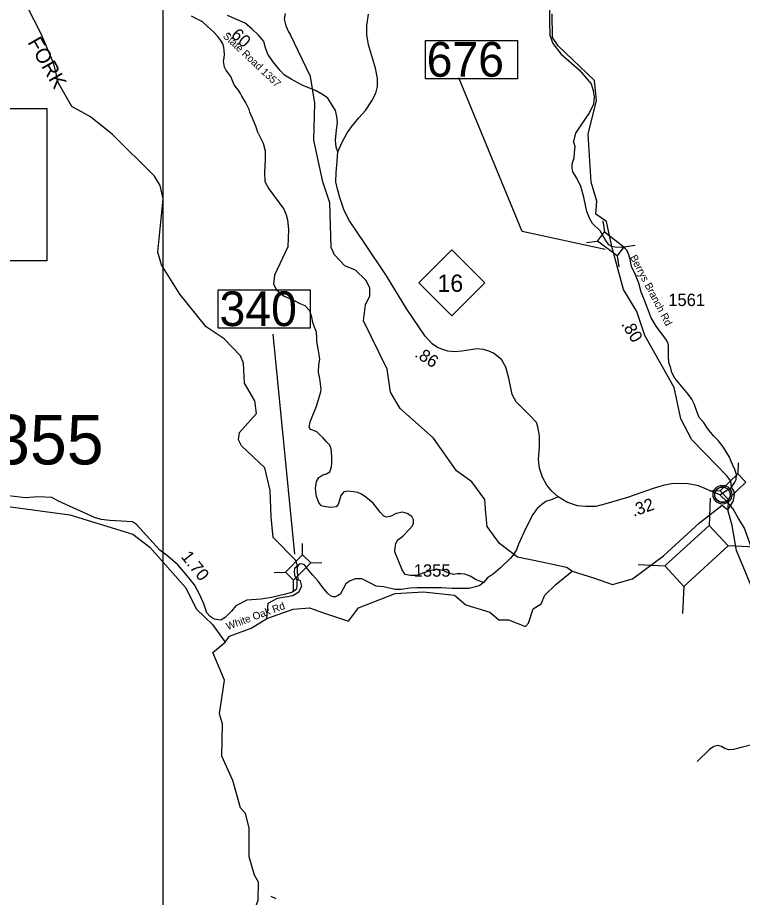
# Model space of a CAD drawing. Extents: x 1248089 to 1457196, y 820910 to 988753.
# Drawn here: x 1311556 to 1318874, y 917762 to 926642 of the extents above; entities that cross this region are included whole.
import ezdxf

# ---------------------------------------------------------------- set-up
doc = ezdxf.new("R2010")
doc.units = 0
for name, color, linetype in [('Exist Civil Demographics Community CELL', 7, 'Continuous'), ('Exist Hydrographic Creek Single Shore', 7, 'Continuous'), ('Exist Hydrographic Misc Water Feature', 7, 'Continuous'), ('Exist Road Non-System Type 51', 7, 'Continuous'), ('Exist Road Primary NC Attributed', 7, 'Continuous'), ('Exist Road Primary NC Shield CELL', 7, 'Continuous'), ('Exist Road Primary NC Shield Number Label', 7, 'Continuous'), ('Exist Road Secondary Structure Standard Bridge CELL', 7, 'Continuous'), ('Exist Road Secondary Structure Standard Bridge Number Label', 7, 'Continuous'), ('Exist Road Secondary Type 41 Attributed', 7, 'Continuous'), ('Exist Road Secondary Type 51 Attributed', 7, 'Continuous'), ('Exist Road Secondary Type 51 Label', 7, 'Continuous'), ('Map Preparation Inset Cut Line', 7, 'Continuous'), ('Prop CMT Slope Fill', 7, 'Continuous'), ('Prop GRAU CAT1 Cell', 7, 'Continuous'), ('Prop Lane Lines', 7, 'Continuous'), ('Scratch_Level_4', 7, 'Continuous')]:
    doc.layers.add(name, color=color, linetype=linetype)

msp = doc.modelspace()

# ---------------------------------------------------------------- linework, layer by layer
at = {"layer": 'Exist Civil Demographics Community CELL'}
msp.add_lwpolyline([(1318595.1, 921839.1), (1318596.1, 921844.6), (1318597.9, 921851.2), (1318600.8, 921858.4), (1318603.7, 921864.2), (1318607.1, 921869.9), (1318610.8, 921875), (1318614.8, 921879.4), (1318619.4, 921884), (1318624.9, 921888.6), (1318630.3, 921892.2), (1318635.2, 921895.1), (1318640.3, 921897.6), (1318645.7, 921899.9), (1318651.4, 921901.7), (1318655.7, 921902.8), (1318660.5, 921903.6), (1318664.7, 921904.3), (1318671, 921904.5), (1318675.5, 921904.4), (1318681.1, 921904.2), (1318686, 921903.5), (1318690.9, 921902.5), (1318695.9, 921901.1), (1318701.1, 921899.1), (1318707.8, 921896.2), (1318714, 921892.7), (1318719.1, 921889.2), (1318724.2, 921885.1), (1318727.6, 921882), (1318731.7, 921877.6), (1318735.5, 921872.9), (1318738.6, 921868.3), (1318741.8, 921863.3), (1318744.2, 921858.2), (1318746.2, 921853.2), (1318747.8, 921848.1), (1318749.1, 921843.6), (1318750.2, 921837.5), (1318750.8, 921832.8), (1318751.1, 921826.8), (1318750.9, 921821), (1318750.3, 921815.3), (1318749.4, 921809.8), (1318747.7, 921803.7), (1318745.8, 921797.8), (1318743.6, 921792.8), (1318740.4, 921786.8), (1318737.1, 921781.5), (1318733.7, 921776.8), (1318729.4, 921772), (1318724.1, 921767.1), (1318719.1, 921762.9), (1318714.1, 921759.5), (1318709.8, 921757), (1318703, 921753.8), (1318695.8, 921751), (1318689.9, 921749.6), (1318683.3, 921748.3), (1318678.9, 921747.8), (1318674.4, 921747.5), (1318668.8, 921747.5), (1318664.5, 921748), (1318658.9, 921748.7), (1318652.9, 921750), (1318648.4, 921751.3), (1318643.2, 921753.2), (1318638.6, 921755.2), (1318634.7, 921757.4), (1318627.9, 921761.5), (1318622.3, 921765.8), (1318617.4, 921770.2), (1318612.9, 921775.1), (1318609.7, 921779.1), (1318606.8, 921783.2), (1318602.7, 921790.3), (1318600.9, 921793.9), (1318599.2, 921797.9), (1318596.6, 921806.1), (1318595.1, 921813.1), (1318594.4, 921818.3), (1318594.1, 921824.6), (1318594, 921829.3), (1318594.6, 921835.8)], close=True, dxfattribs=at)
for centre, radius in [((1318672.7, 921826.6), 94.3), ((1318672.4, 921826.9), 76.7)]:
    msp.add_circle(centre, radius, dxfattribs=at)
at = {"layer": 'Exist Hydrographic Creek Single Shore'}
for points in [[(1314382.6, 921106.7), (1314364.7, 921163.8), (1314136.4, 921395.7), (1314117.5, 921604.1), (1314106.5, 921870.3), (1314053.5, 922097.8), (1313817.5, 922319.2), (1313785.5, 922379), (1313795.6, 922454.3), (1313966.5, 922647.8), (1313952.5, 922772.8), (1313848.5, 922952.2), (1313836.5, 923152.7), (1313805.5, 923228.9), (1313642.5, 923399.6), (1313461.5, 923521.4), (1313194.4, 923851.7), (1313009.5, 924147.6), (1312970.4, 924273.1), (1313024.5, 924813.7), (1312994.4, 924948.9), (1312938.4, 925042), (1312514.5, 925460.9), (1312293.5, 925639.2), (1312104.4, 925744.8), (1311967.4, 925980.7), (1311922.4, 926175.3), (1311795.4, 926476.6), (1311652.5, 926755.1)], [(1317555.8, 924332.2), (1317500.9, 924584.4), (1317393.1, 924658.8), (1317403.4, 924789.8), (1317347, 924982.3)], [(1318619.1, 922117.1), (1318363.6, 922379), (1318251.6, 922591.5), (1318183.7, 922908), (1317887.6, 923432.6), (1317809.7, 923677.1), (1317673.6, 923896.5), (1317555.8, 924332.2)], [(1318763.3, 921904.3), (1318756.6, 921964.7), (1318716.3, 922017.4), (1318619.1, 922117.1)], [(1318726.1, 921673.9), (1318782.3, 921758.6), (1318795.8, 921827), (1318792.4, 921859.4), (1318763.3, 921904.3)], [(1309846.4, 919882.9), (1309931.6, 919877.2), (1310271.9, 920167.1), (1310386.5, 920398.6), (1310465.4, 920571), (1310759.5, 921014.9), (1310829.5, 921161.2), (1311104.5, 921490.5), (1311341.5, 921659.8), (1311459.5, 921706.7), (1312083.5, 921625.2), (1312720.5, 921428.6), (1312892.5, 921297.1), (1313250.5, 920889.4), (1313361.6, 920670.5), (1313524.5, 920516.2), (1313652.4, 920338.1)], [(1317155.7, 921053.5), (1317369, 920986.3), (1317562.7, 920921.2), (1317763.6, 920976.2), (1318077.7, 921209.5), (1318439.7, 921543.8), (1318668.9, 921721.7), (1318726.1, 921673.9)], [(1319318.6, 920048.8), (1318813, 921262.7), (1318769.6, 921515.8), (1318726.1, 921673.9)], [(1314072.1, 920578.4), (1314085.1, 920731.2), (1314181.3, 920781.3), (1314333.9, 920810.8), (1314394.2, 920845.5), (1314427.5, 920904.5), (1314413.4, 920955.9), (1314387.8, 920967.4), (1314382.6, 921052.1), (1314382.6, 921106.7)], [(1314072.1, 920578.4), (1314339.7, 920671.4), (1314501.7, 920683.3), (1314643.9, 920635.9), (1314896.8, 920548.9), (1314999.5, 920683.3), (1315366.9, 920829.6), (1315655.3, 920845.4), (1315967.5, 920813.8), (1316082, 920714.9), (1316323, 920639.8), (1316413.9, 920564.7), (1316512.7, 920564.7), (1316682.5, 920497.5), (1316714.2, 920529.1), (1316761.6, 920675.4), (1316840.6, 920726.8), (1316880.1, 920813.8), (1316990.7, 920920.5), (1317155.7, 921053.5)], [(1313949.6, 917986.5), (1313895.5, 918171.4), (1313894.6, 918463.6), (1313855.5, 918608.8), (1313807.6, 918665.6), (1313730.6, 918942.9), (1313619.5, 919188.1), (1313626.5, 919512.9), (1313595.5, 919615.3), (1313645.6, 919955.7), (1313526.5, 920233.9), (1313652.4, 920338.1), (1313695.7, 920397.3), (1313912.9, 920480.6), (1314072.1, 920578.4)], [(1312392.7, 916828.8), (1312413.5, 916842), (1312560.5, 917072.1), (1312696.6, 917194.2), (1313041.6, 917312), (1313383.6, 917311.7), (1313534.5, 917357.9), (1313881.6, 917551.2), (1313949.6, 917631.9), (1313985.5, 917732.9), (1313989.5, 917916.7), (1313949.6, 917986.5)]]:
    msp.add_lwpolyline(points, dxfattribs=at)
at = {"layer": 'Exist Hydrographic Misc Water Feature'}
for points in [[(1314258.5, 926682.2), (1314247.2, 926626.5), (1314265.6, 926558), (1314292.2, 926497.7), (1314309.7, 926475.1)], [(1317347, 924982.3), (1317317.5, 925466.3), (1317400.6, 925806.1), (1317380.6, 926006.7), (1317013.5, 926355.5), (1316957.6, 926441.9), (1316954.6, 926681.7)], [(1317155.7, 921053.5), (1317096.4, 921093.1), (1316847.5, 921144.5), (1316602.6, 921195.9), (1316420.9, 921334.2), (1316298.4, 921504.3), (1316282.6, 921638.7), (1316273.6, 921777.6), (1316143.6, 921957.4), (1315987.6, 922068.9), (1315753.6, 922398.6), (1315418.5, 922697.5), (1315322.6, 922860.3), (1315286.6, 923094), (1315047.5, 923581.4), (1315067.5, 923741.9), (1315111.6, 923832.9), (1315113.5, 923915.1), (1315073.5, 923991.3), (1314967.5, 924091.9), (1314860.5, 924136.7), (1314754.5, 924247.2), (1314722.5, 924323.3), (1314708.6, 924773.4), (1314638.5, 924984.9), (1314547.5, 925403.6), (1314556.5, 925777.8), (1314512.5, 926047.8), (1314309.7, 926475.1)], [(1314165.5, 917747.8), (1314116.1, 917772.2)]]:
    msp.add_lwpolyline(points, dxfattribs=at)
at = {"layer": 'Exist Road Non-System Type 51'}
for points in [[(1316927.9, 926720.2), (1316927.9, 926600.3), (1316930.3, 926466), (1316961.4, 926379.6), (1317045.3, 926271.7), (1317227.5, 926113.3), (1317347.1, 925975), (1317368.7, 925907.9), (1317378.3, 925840.7), (1317371.1, 925768.7), (1317330.3, 925684.8), (1317236.8, 925545.6), (1317188.9, 925474.7), (1317167.7, 925389.9)], [(1313986.4, 925474.6), (1313960.5, 925547.1), (1313934, 925611.7), (1313901.7, 925686.6), (1313892.5, 925714.8), (1313858.1, 925787.7), (1313821.5, 925850.5), (1313806.1, 925877), (1313786.9, 925909.4), (1313766.9, 925933.1), (1313742.7, 925964.7), (1313707.4, 926048.5), (1313657.2, 926113.6), (1313644, 926140.9), (1313635.4, 926201.3), (1313640.4, 926237), (1313645.3, 926272.9), (1313640, 926309), (1313638.9, 926343.3), (1313629.6, 926377.5), (1313608.4, 926409.9), (1313577.2, 926450.8), (1313534.3, 926497.7), (1313473.5, 926551.1), (1313422.6, 926598.4), (1313369.2, 926627.7), (1313312, 926657)], [(1313986.4, 925474.6), (1314034.3, 925373.3), (1314054.8, 925297), (1314056.6, 925209.5), (1314047.3, 925081.1), (1314051.1, 924988.1), (1314093.8, 924915.5), (1314242.6, 924708.9), (1314268.3, 924652.8), (1314281.3, 924600.6), (1314290.6, 924502), (1314283.9, 924328), (1314150.6, 924041.4), (1314140.7, 923952.5), (1314170.3, 923893.2), (1314239.4, 923833.9), (1314343.1, 923789.5), (1314407.3, 923754.9), (1314456.6, 923735.1), (1314505.5, 923681.2)], [(1316258.4, 920939.7), (1316186.3, 920966.2), (1316125.7, 921004.4), (1316073.1, 921024.2), (1316032.2, 921028.2), (1315994, 921026.9), (1315957.2, 921020.3), (1315908.4, 921033.4), (1315858.4, 921059.8), (1315784.7, 921074.3), (1315774.1, 921073), (1315717.5, 921059.8), (1315646.4, 921033.4), (1315585.8, 921011), (1315520, 921009.7), (1315469.9, 921020.3), (1315438.3, 921067.7), (1315364.6, 921250.9), (1315368.5, 921293.1), (1315376.4, 921335.2), (1315393.5, 921372.1), (1315444.9, 921407.7), (1315508.1, 921476.2), (1315542.3, 921512.3), (1315554.1, 921538.6), (1315552.8, 921574.2), (1315535.7, 921607.1), (1315489.6, 921636.1), (1315442.2, 921649.3), (1315377.7, 921636.1), (1315326.3, 921611.1), (1315282.9, 921599.2), (1315252.6, 921611.1), (1315218.3, 921651.9), (1315145.9, 921742.9), (1315073.5, 921800.9), (1315028.1, 921833.2), (1314991.2, 921849), (1314947.7, 921854.3), (1314891.1, 921860.8), (1314850.3, 921854.3), (1314820, 921820), (1314806.8, 921772.5), (1314792.3, 921726.4), (1314771.3, 921705.3), (1314722.5, 921698.7), (1314667.2, 921705.3), (1314621.1, 921715.9), (1314597.4, 921747.5), (1314573.7, 921808.1), (1314563.2, 921889.8), (1314572.4, 921959.7), (1314597.4, 922000.5), (1314638.3, 922028.2), (1314676.4, 922036.1), (1314709.4, 922058.5), (1314726.5, 922108.6), (1314730.4, 922146.8), (1314728.1, 922210.9), (1314720.7, 922290), (1314708.4, 922327), (1314671.3, 922364.1), (1314641.7, 922401.1), (1314600.7, 922436.4), (1314577.6, 922460.9), (1314570.1, 922465.4), (1314513.2, 922484.9), (1314498.7, 922508.6), (1314510.5, 922561.4), (1314572.4, 922720.8), (1314617.4, 922866.1), (1314622.6, 922892.5), (1314608.1, 923000.6), (1314595, 923062.5), (1314596.3, 923136.3), (1314606.8, 923194.3), (1314596.3, 923261.5), (1314576.6, 923374.1), (1314576.6, 923409.7), (1314574, 923466.4), (1314554.2, 923517.8), (1314538.4, 923563.9), (1314526.6, 923617.9), (1314505.5, 923681.2)], [(1318995.9, 919309.5), (1318861.6, 919275.2), (1318782.6, 919254.1), (1318733.9, 919252.8), (1318698.3, 919264.7), (1318664.1, 919285.8), (1318624.6, 919296.3), (1318585.1, 919284.4), (1318542.9, 919255.5), (1318416.5, 919132.9)]]:
    msp.add_lwpolyline(points, dxfattribs=at)
at = {"layer": 'Exist Road Primary NC Attributed'}
for points in [[(1314790.5, 925288.4), (1314832.2, 925384.7), (1314881.6, 925473.3), (1314925.7, 925540.2), (1315001.2, 925631.3), (1315068.8, 925704.1), (1315133.9, 925800.4), (1315172.9, 925878.6), (1315191.1, 925946.3), (1315191.1, 926027), (1315170.3, 926131.2), (1315097.4, 926368.2), (1315081.8, 926472.4), (1315081.8, 926562), (1315100, 926676.6)], [(1317014, 921803.9), (1316949.9, 921862.9), (1316901.1, 921924.5), (1316855, 922004), (1316826.8, 922093.8), (1316816.5, 922183.7), (1316824.2, 922308.1), (1316826.8, 922421), (1316808.9, 922513.4), (1316796, 922554.4), (1316731.9, 922623.7), (1316642.2, 922710.9), (1316588.3, 922764.8), (1316549.9, 922839.2), (1316515, 923002.5), (1316486.8, 923115.4), (1316440.6, 923189.8), (1316361.2, 923256.5), (1316312.4, 923274.5), (1316258.6, 923292.4), (1316197.1, 923297.6), (1316040.7, 923277), (1315968.9, 923269.3), (1315899.6, 923274.5), (1315848.4, 923292.4), (1315797.1, 923313), (1315740.7, 923348.9), (1315671.4, 923425.9), (1315487.2, 923698.9), (1315282.1, 924035), (1315054.2, 924372.7), (1314908.1, 924590.8), (1314851.7, 924693.5), (1314808.1, 924826.9), (1314785, 924911.6), (1314769.6, 924986), (1314772.2, 925078.4), (1314782.5, 925191.3), (1314790.5, 925288.4)], [(1318647.7, 921826.8), (1318557.5, 921863.3), (1318431.5, 921914.8), (1318326.1, 921935.4), (1318241.3, 921940.5), (1318156.5, 921935.4), (1318074.2, 921919.9), (1317971.4, 921889.1), (1317714.3, 921799), (1317495.8, 921734.7), (1317395.5, 921709), (1317292.7, 921706.4), (1317210.4, 921714.1), (1317102.4, 921752.7), (1317014, 921803.9)], [(1319492.5, 920022.3), (1319395.4, 920142.3), (1319315.7, 920264.1), (1319262.1, 920387.6), (1319096.5, 920855.2), (1318983.4, 921242.2), (1318933.8, 921383.9), (1318893.4, 921494.3), (1318835.8, 921586.8), (1318776.1, 921686), (1318721.5, 921753.9), (1318647.7, 921826.8)]]:
    msp.add_lwpolyline(points, dxfattribs=at)
at = {"layer": 'Exist Road Primary NC Shield CELL'}
msp.add_lwpolyline([(1315607.5, 923963.5), (1315940.5, 924296.5), (1316273.5, 923963.5), (1315940.5, 923630.5)], close=True, dxfattribs=at)
at = {"layer": 'Exist Road Secondary Structure Standard Bridge CELL'}
for p, q in [((1317465.6, 924591.6), (1317481, 924479.5)), ((1317298.8, 924371.9), (1317411, 924387.3)), ((1317678.1, 924329.2), (1317790.2, 924344.6)), ((1317609.7, 924239.1), (1317625, 924126.9)), ((1318831.3, 922149.5), (1318829, 922036.4)), ((1318651.6, 921863.3), (1318538.4, 921865.6)), ((1318550.2, 921793.2), (1318538.1, 921517.5)), ((1318729.9, 921781.6), (1318727.6, 921668.4)), ((1314433.9, 921220.1), (1314433.1, 921333.2)), ((1319004.5, 921297.1), (1318728.8, 921309.2)), ((1314514.6, 921140.6), (1314627.7, 921141.5)), ((1318095.7, 921105.5), (1317820, 921117.7)), ((1314146.4, 921042.9), (1314259.6, 921043.8)), ((1314343, 920849.4), (1314342.1, 920962.6)), ((1318282.1, 920902), (1318270, 920626.3))]:
    msp.add_line(p, q, dxfattribs=at)
for points in [[(1317481, 924479.5), (1317678.4, 924329.6), (1317608.4, 924237.4), (1317411, 924387.3)], [(1318909.2, 921952.8), (1318730.3, 921781.2), (1318650.1, 921864.8), (1318829, 922036.4)], [(1318728.8, 921309.2), (1318283, 920901), (1318092.3, 921109.3), (1318538.1, 921517.5)], [(1314259.6, 921043.8), (1314433.5, 921220.4), (1314516.1, 921139.2), (1314342.1, 920962.6)]]:
    msp.add_lwpolyline(points, close=True, dxfattribs=at)
at = {"layer": 'Exist Road Secondary Structure Standard Bridge Number Label'}
msp.add_line((1314353.8, 921226.8), (1314137.1, 923448.1), dxfattribs=at)
for points in [[(1315673.4, 926409.4), (1316602.3, 926409.4), (1316602.3, 926025.3), (1315673.4, 926025.3)], [(1308134.7, 925723.1), (1311850.6, 925723.1), (1311850.6, 924186.7), (1308134.7, 924186.7)], [(1313582.3, 923893), (1314511.3, 923893), (1314511.3, 923508.8), (1313582.3, 923508.8)]]:
    msp.add_lwpolyline(points, close=True, dxfattribs=at)
msp.add_lwpolyline([(1317488.9, 924300.4), (1316649, 924483), (1316010.1, 926034.8)], dxfattribs=at)
at = {"layer": 'Exist Road Secondary Type 41 Attributed'}
for points in [[(1317555.8, 924332.2), (1317525.7, 924350.2), (1317489.7, 924401.5), (1317437.8, 924490.7), (1317359.5, 924563.8), (1317328.9, 924616.7), (1317303.8, 924683.6), (1317292.7, 924731), (1317273.2, 924828.5), (1317242.5, 924937.2), (1317203.6, 925020.8), (1317162.1, 925086.2), (1317153.8, 925125.2), (1317156.5, 925167), (1317176, 925228.3), (1317178.8, 925278.5), (1317184.4, 925342.6), (1317167.7, 925389.9)], [(1318763.3, 921904.3), (1318795.8, 921946.8), (1318811.4, 921979.3), (1318815.9, 922032), (1318798, 922081.2), (1318774.5, 922130.5), (1318754.4, 922177.6), (1318743.2, 922204.5), (1318680.5, 922310.9), (1318633.5, 922370.3), (1318580.8, 922419.3), (1318525.1, 922491.7), (1318480.5, 922558.6), (1318436, 922606), (1318419.3, 922650.6), (1318388.6, 922745.3), (1318363.6, 922789.9), (1318327.4, 922840.1), (1318191.6, 923002.9), (1318161, 923058.6), (1318149.8, 923103.2), (1318130.3, 923161.7), (1318127.6, 923225.8), (1318127.6, 923334.5), (1318119.2, 923370.7), (1318102.5, 923395.8), (1318005, 923526.8), (1317952.1, 923613.2), (1317915.9, 923707.9), (1317880, 923806.3), (1317852.2, 923870.4), (1317827.1, 923962.4), (1317793.7, 924046), (1317754.7, 924129.6), (1317740.8, 924202), (1317725.7, 924247.5), (1317707.1, 924293.7), (1317694.3, 924308.5), (1317679.6, 924316.8), (1317657.1, 924320.7), (1317587.2, 924325.8), (1317555.8, 924332.2)], [(1318647.7, 921826.8), (1318714.4, 921870.3), (1318763.3, 921904.3)]]:
    msp.add_lwpolyline(points, dxfattribs=at)
at = {"layer": 'Exist Road Secondary Type 51 Attributed'}
for points in [[(1314790.5, 925288.4), (1314772.6, 925333.3), (1314767.4, 925403.6), (1314775.2, 925507.8), (1314785.6, 925583.3), (1314780.4, 925643.2), (1314764.8, 925705.7), (1314720.5, 925776.1), (1314686.7, 925828.2), (1314634.7, 925867.2), (1314572.2, 925903.7), (1314429.1, 925961), (1314319.8, 926020.9), (1314252.1, 926062.6), (1314207.9, 926109.5), (1314133.1, 926199.2), (1314081, 926272.2), (1314057.6, 926337.3), (1314042, 926399.8), (1313992.5, 926462.3), (1313922.3, 926527.4), (1313854.6, 926584.7), (1313675, 926662.9)], [(1314382.6, 921106.7), (1314353.1, 921082.9), (1314349.3, 921056), (1314353.1, 921016.2), (1314373.7, 920964.8), (1314376.2, 920916.1), (1314372.4, 920875), (1314330, 920844.2), (1314260.8, 920823.7), (1314119.7, 920790.3), (1314014.5, 920772.3), (1313871.6, 920760.9), (1313758.9, 920705.7), (1313714.7, 920651.1), (1313652.4, 920588.7), (1313608.2, 920560.1), (1313540.7, 920570.5), (1313501.7, 920596.5), (1313468, 920635.5), (1313436.8, 920726.5), (1313395.2, 920814.8), (1313341.8, 920917.4), (1313256.1, 921024), (1313173, 921117.6), (1313074.3, 921206), (1312993.8, 921265.8), (1312757.4, 921525.7), (1312715.8, 921554.3), (1312487.5, 921567), (1312399, 921575.1), (1312331.4, 921595.9), (1311967.8, 921762.3), (1311900.3, 921798.7), (1311764.3, 921803.8), (1311634.4, 921793.5), (1311463, 921816.8)], [(1317014, 921803.9), (1316953.1, 921777.3), (1316890.8, 921759.1), (1316849.2, 921727.9), (1316802.5, 921688.9), (1316758.3, 921626.5), (1316683.5, 921482.2), (1316613.3, 921328.8), (1316592.6, 921269), (1316556.2, 921211.8), (1316532.8, 921185.8), (1316431.5, 921087.1), (1316362.3, 921028), (1316300, 920986.5), (1316258.4, 920939.7), (1316222.1, 920911.1), (1316180.5, 920895.5), (1316113, 920879.9), (1315941.6, 920879.9), (1315835.1, 920887.7), (1315588.3, 920887.7), (1315518.2, 920882.5), (1315429.9, 920869.5), (1315367.5, 920869.5), (1315250.6, 920895.5), (1315177.9, 920903.3), (1315105.2, 920939.7), (1315032.5, 920976.1), (1314964.9, 920976.1), (1314907.8, 920952.7), (1314871.3, 920926.3), (1314816.2, 920824.9), (1314793.1, 920808.3), (1314764.9, 920796.7), (1314741.8, 920796.7), (1314716.1, 920804.4), (1314684, 920832.6), (1314636.6, 920891.7), (1314591.7, 920953.3), (1314535.3, 921016.2), (1314498.1, 921062.4), (1314451.9, 921118.9), (1314423.7, 921129.1), (1314399.3, 921124), (1314382.6, 921106.7)]]:
    msp.add_lwpolyline(points, dxfattribs=at)
at = {"layer": 'Map Preparation Inset Cut Line'}
msp.add_lwpolyline([(1388709.5, 913085.2), (1313026.2, 913085.2), (1313026.2, 941112.2), (1388709.5, 941112.2)], close=True, dxfattribs=at)

# ---------------------------------------------------------------- texts
at = {"layer": 'Exist Road Primary NC Shield Number Label'}
msp.add_text('16', height=175, dxfattribs=at).set_placement((1315794.6, 923873.8))
at = {"layer": 'Exist Road Secondary Structure Standard Bridge Number Label'}
for s, p in [('676', (1315685.9, 926045.1)), ('340', (1313594.8, 923528.6))]:
    msp.add_text(s, height=350, dxfattribs=at).set_placement(p)
at = {"layer": 'Exist Road Secondary Type 51 Label'}
for s, rotation, p in [('State Road 1357', 316.73412, (1313623.4, 926449.1)), ('Berrys Branch Rd', 297.53356, (1317737.1, 924224)), ('White Oak Rd', 20.17417, (1313677.3, 920459.8))]:
    msp.add_text(s, height=75, rotation=rotation, dxfattribs=at).set_placement(p)
at = {"layer": 'Prop CMT Slope Fill'}
for s, rotation, p in [('.86', 327.50784, (1315556.7, 923225.7)), ('.32', 19.30427, (1317775, 921602.7))]:
    msp.add_text(s, height=125, rotation=rotation, dxfattribs=at).set_placement(p)
at = {"layer": 'Prop GRAU CAT1 Cell'}
for s, rotation, p in [('.60', 317.17961, (1313668.4, 926487.9)), ('.80', 301.48384, (1317647, 923548.3)), ('1.70', 308.5377, (1313200.1, 921198.7))]:
    msp.add_text(s, height=125, rotation=rotation, dxfattribs=at).set_placement(p)
at = {"layer": 'Prop Lane Lines'}
for s, height, p in [('1561', 125, (1318125.3, 923730.9)), ('1355', 500, (1310937, 922132.5)), ('1355', 125, (1315555.6, 920999.4))]:
    msp.add_text(s, height=height, dxfattribs=at).set_placement(p)
at = {"layer": 'Scratch_Level_4'}
msp.add_text('FORK', height=150, rotation=299.73658, dxfattribs=at).set_placement((1311652.8, 926393.8))

doc.saveas('drawing.dxf')
